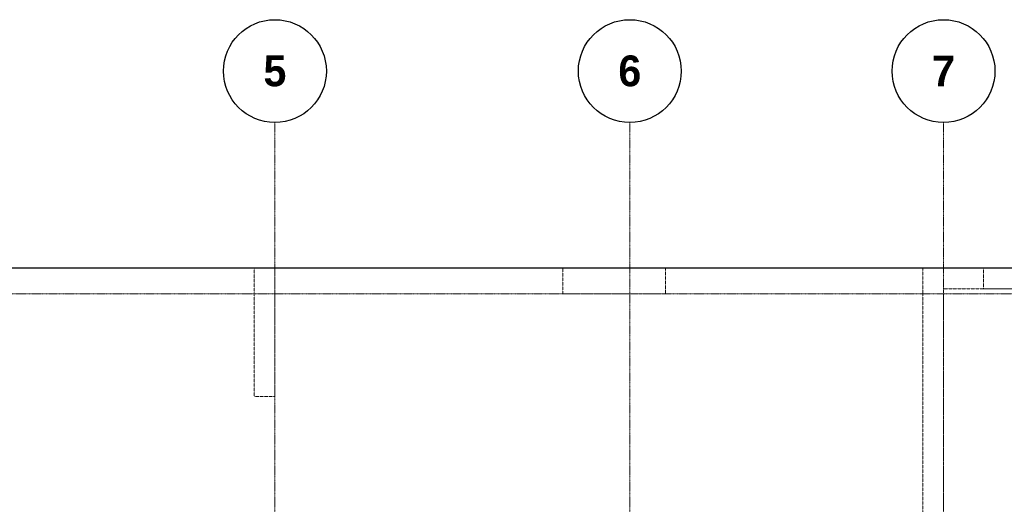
# Model space of a CAD drawing. Header units: millimetres. Extents: x -42044588 to 856694, y -806701 to 941911.
# Tile 894 of 1056: x -183828 to -174256, y -77176 to -72461. Entities that reach past the tile are written whole.
import ezdxf

# ---------------------------------------------------------------- set-up
doc = ezdxf.new("R2010")
doc.units = ezdxf.units.MM
for name, pattern in [('______5', [1100, 800, -100, 100, -100]), ('DASHED', [7, 5, -2, 0]), ('осевая', [50.8, 31.75, -6.35, 6.35, -6.35])]:
    doc.linetypes.add(name, pattern=pattern)
doc.layers.add('Колонна_ бетон', color=7, linetype='Continuous', lineweight=50, true_color=0xb4b496)
for name, color, linetype, lineweight in [('Оси', 40, '______5', 18), ('Перекрытие ж_бетон', 1, 'Continuous', 30), ('РАЗМЕРЫ', 1, 'Continuous', 9), ('СТЕНЫ', 3, 'Continuous', 30)]:
    doc.layers.add(name, color=color, linetype=linetype, lineweight=lineweight)
doc.styles.add('Century Gothic', font='GOTHIC.TTF')

# ---------------------------------------------------------------- blocks, each defined once
blk = doc.blocks.new('NSY101')
at = {"color": 0, "linetype": 'ByBlock', "lineweight": -2}
blk.add_circle((0, 0), 50, dxfattribs=at)
blk = doc.blocks.new('СЛОЖНЫЙ_ОБЪЕКТ_1')
at = {"layer": 'Оси', "color": 16, "linetype": 'Continuous', "lineweight": 25, "transparency": 33554687, "xscale": 9.999999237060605, "yscale": 9.999999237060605, "zscale": 9.999999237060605}
blk.add_blockref('NSY101', (18063, -989.5), dxfattribs=at)
at = {"layer": 'Оси', "color": 16, "linetype": 'Continuous', "lineweight": 25, "transparency": 33554687, "insert": (18063, -989.5), "char_height": 300, "width": 385, "attachment_point": 5, "style": 'Century Gothic'}
blk.add_mtext('\\A1;{\\fCentury Gothic|i0|b1;\\H300.000000;\\W1.000000;\\C16;5}\\P', dxfattribs=at)
blk = doc.blocks.new('СЛОЖНЫЙ_ОБЪЕКТ_2')
at = {"layer": 'Оси', "color": 16, "linetype": 'Continuous', "lineweight": 25, "transparency": 33554687, "xscale": 9.999999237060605, "yscale": 9.999999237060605, "zscale": 9.999999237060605}
blk.add_blockref('NSY101', (21513, -989.5), dxfattribs=at)
at = {"layer": 'Оси', "color": 16, "linetype": 'Continuous', "lineweight": 25, "transparency": 33554687, "insert": (21513, -989.5), "char_height": 300, "width": 385, "attachment_point": 5, "style": 'Century Gothic'}
blk.add_mtext('\\A1;{\\fCentury Gothic|i0|b1;\\H300.000000;\\W1.000000;\\C16;6}\\P', dxfattribs=at)
blk = doc.blocks.new('СЛОЖНЫЙ_ОБЪЕКТ_3')
at = {"layer": 'Оси', "color": 16, "linetype": 'Continuous', "lineweight": 25, "transparency": 33554687, "xscale": 9.999999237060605, "yscale": 9.999999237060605, "zscale": 9.999999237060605}
blk.add_blockref('NSY101', (24563, -989.5), dxfattribs=at)
at = {"layer": 'Оси', "color": 16, "linetype": 'Continuous', "lineweight": 25, "transparency": 33554687, "insert": (24563, -989.5), "char_height": 300, "width": 385, "attachment_point": 5, "style": 'Century Gothic'}
blk.add_mtext('\\A1;{\\fCentury Gothic|i0|b1;\\H300.000000;\\W1.000000;\\C16;7}\\P', dxfattribs=at)
blk = doc.blocks.new('оси2')
at = {"layer": 'Оси', "color": 16, "linetype": 'осевая', "lineweight": 0, "ltscale": 0.25, "transparency": 33554687}
for p, q in [((996995.5, 3375.3), (996995.5, -19317.6)), ((1000445.5, 3375.3), (1000445.5, -19317.6)), ((1003495.5, 3375.3), (1003495.5, -19317.6)), ((979200, 1707.1), (1032582.1, 1707.1))]:
    blk.add_line(p, q, dxfattribs=at)
at = {"layer": 'Оси', "color": 16, "linetype": 'Continuous', "lineweight": 25, "transparency": 33554687}
for name in ['СЛОЖНЫЙ_ОБЪЕКТ_1', 'СЛОЖНЫЙ_ОБЪЕКТ_2', 'СЛОЖНЫЙ_ОБЪЕКТ_3']:
    blk.add_blockref(name, (978932, 4863.9), dxfattribs=at)
blk = doc.blocks.new('подложка стн 1-го этажа')
at = {"layer": 'Колонна_ бетон', "color": 252, "linetype": 'DASHED', "lineweight": 0, "ltscale": 0.5, "true_color": 0x939598, "transparency": 33554687}
for points, elevation in [([(21193.9, 26361.8), (21393.9, 26361.8), (21393.9, 25111.8), (21193.9, 25111.8)], -560), ([(24193.8, 26361.8), (25193.8, 26361.8), (25193.8, 26111.8), (24193.8, 26111.8)], -360), ([(24193.9, 26361.8), (25193.9, 26361.8), (25193.9, 26111.8), (24193.9, 26111.8)], -560)]:
    blk.add_lwpolyline(points, close=True, dxfattribs=dict(at, elevation=elevation))
at = {"layer": 'СТЕНЫ', "color": 252, "linetype": 'DASHED', "lineweight": 0, "ltscale": 0.5, "true_color": 0x939598, "transparency": 33554687}
for p, q in [((27893.8, 26161.8, -200), (27893.8, 18711.8, -200)), ((27893.8, 26161.8, -200), (27893.8, 26161.8, -200)), ((27893.8, 26161.8, -200), (30073.8, 26161.8, -200)), ((27693.8, 26111.8, -200), (27693.8, 26111.8, -200)), ((27693.8, 26111.8, -200), (27693.8, 18711.8, -200))]:
    blk.add_line(p, q, dxfattribs=at)
at = {"layer": 'СТЕНЫ', "color": 252, "linetype": 'DASHED', "lineweight": 0, "ltscale": 0.5, "true_color": 0x939598, "transparency": 33554687, "elevation": -200}
blk.add_lwpolyline([(35043.8, 26111.8), (35043.9, 26361.8), (27693.9, 26361.8), (27693.9, 26111.8)], dxfattribs=at)
at = {"layer": 'СТЕНЫ', "color": 252, "linetype": 'DASHED', "lineweight": 0, "ltscale": 0.5, "true_color": 0x939598, "transparency": 33554687, "elevation": -560}
blk.add_lwpolyline([(28283.9, 26364.8), (29683.7, 26364.8), (29683.7, 26161.8), (28283.9, 26161.8)], close=True, dxfattribs=at)

msp = doc.modelspace()

# ---------------------------------------------------------------- linework, layer by layer
at = {"layer": 'Перекрытие ж_бетон'}
for points, elevation in [([(-194947.756, -74878.517), (-194947.885, -88878.517), (-194947.861, -88878.517), (-194947.861, -91778.517), (-190847.861, -91778.517), (-190847.885, -91778.517), (-154047.885, -91778.517), (-154047.861, -91778.517), (-147647.861, -91778.517), (-147647.861, -74878.517), (-194947.756, -74878.517)], -720), ([(-194947.859, -91778.516), (-190847.858, -91778.521), (-190847.858, -91778.516), (-154047.858, -91778.516), (-154047.858, -91778.516), (-147647.859, -91778.516), (-147647.857, -74878.517), (-194947.729, -74878.517), (-194947.858, -88878.516), (-194947.858, -88878.516), (-194947.861, -91778.516)], -360)]:
    msp.add_lwpolyline(points, dxfattribs=dict(at, elevation=elevation))

# ---------------------------------------------------------------- block references
msp.add_blockref('подложка стн 1-го этажа', (-202741.986, -101240.485, -160))
at = {"layer": 'РАЗМЕРЫ'}
msp.add_blockref('оси2', (-1178341.537, -76835.635), dxfattribs=at)

doc.saveas('drawing.dxf')
